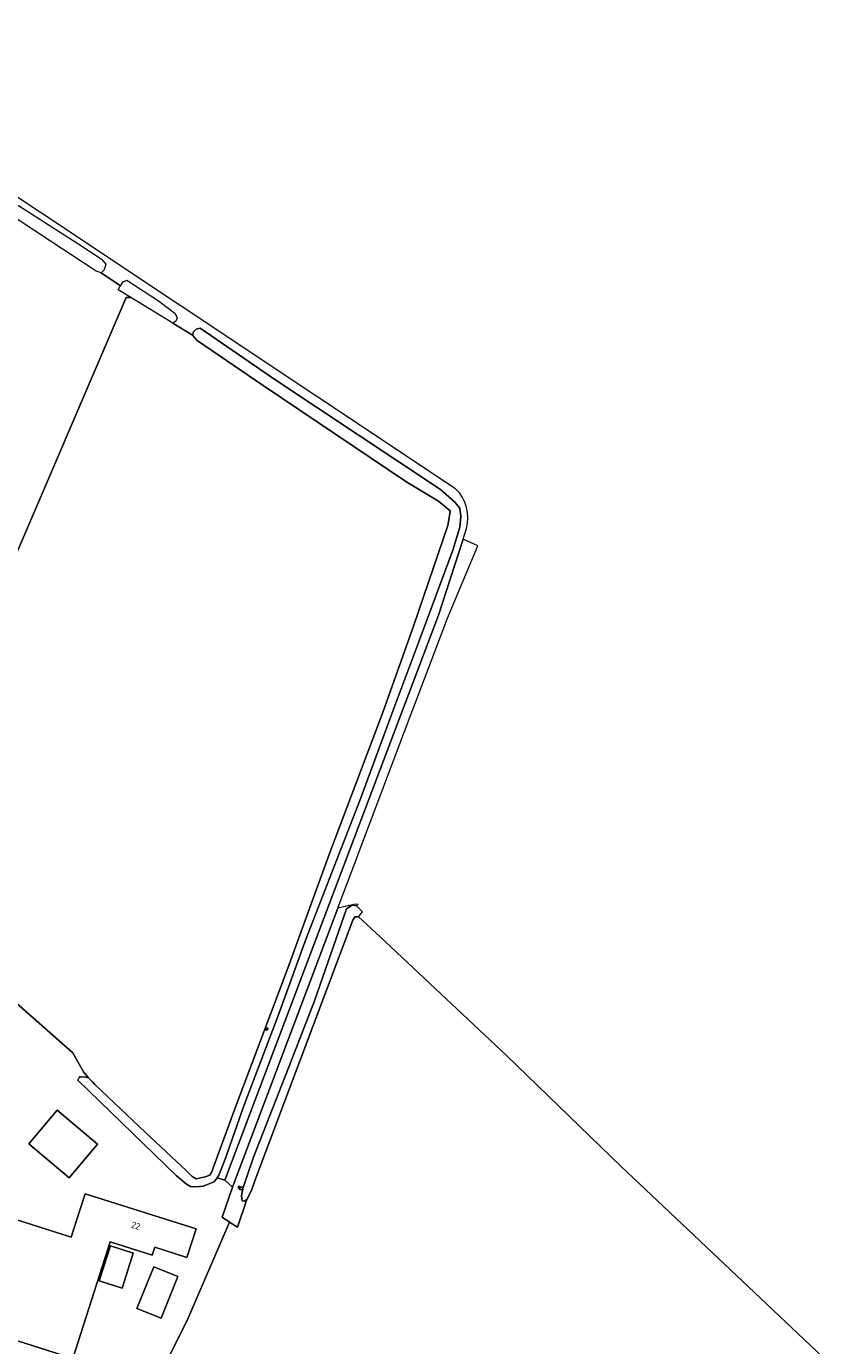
# Model space of a CAD drawing. Header units: metres. Extents: x 168032 to 180145, y 382923 to 399665.
# Tile 291 of 293: x 169519 to 169735, y 398176 to 398534. Entities that reach past the tile are written whole.
import ezdxf
from ezdxf.enums import TextEntityAlignment as Align

# ---------------------------------------------------------------- set-up
doc = ezdxf.new("R2010")
doc.units = ezdxf.units.M
doc.layers.get('0').update_dxf_attribs({"color": 8, "lineweight": 18})
for name, color, linetype, lineweight in [('B-WE-GR-BOOM-S', 8, 'Continuous', 18), ('B-WE-GR-BOUWLAND-GV', 8, 'Continuous', 18), ('B-WE-OG-BEBOUWING-GV', 8, 'Continuous', 18), ('B-WE-OG-BEBOUWING-T18', 8, 'Continuous', 18), ('B-WE-OG-TERREIN_ERF-GV', 8, 'Continuous', 18), ('B-WE-OG-WATER_GREPPEL-GV', 8, 'Continuous', 18), ('B-WE-OG-WEG-GV', 8, 'Continuous', 18), ('B-WE-RI-GWA_RIOOLPUT-S', 8, 'Continuous', 18), ('B-WE-RI-TERREINKAST-S', 8, 'Continuous', 18), ('B-WE-VH-VERHARDING_ASFALT-GV', 8, 'Continuous', 18)]:
    doc.layers.add(name, color=color, linetype=linetype, lineweight=lineweight)
doc.styles.add('NLCS-ISO', font='NLCS-ISO.ttf')
doc.styles.add('NLCS-ISO-M200-T18', font='NLCS-ISO.ttf', dxfattribs={"height": 0.36})

# ---------------------------------------------------------------- blocks, each defined once
blk = doc.blocks.new('SRI-TERREINKAST-SO')
at = {"color": 0, "linetype": 'ByBlock', "lineweight": 18}
for points in [[(-2, 2), (2, 2), (2, 1.68), (-2, 1.68)], [(-2, 1.52), (2, 1.52), (2, -2), (-2, -2)]]:
    blk.add_lwpolyline(points, close=True, dxfattribs=at)
at = {"color": 0, "linetype": 'ByBlock', "lineweight": 18, "style": 'NLCS-ISO'}
blk.add_text('rio', height=1.5, dxfattribs=at).set_placement((0, 0), align=Align.MIDDLE_CENTER)
blk = doc.blocks.new('SRI-PUT_INSPECTIEPUT_RIOOLPUT-SO')
at = {"color": 0, "linetype": 'ByBlock', "lineweight": 18}
blk.add_lwpolyline([(-1.1, -1.1), (1.1, -1.1), (1.1, 1.1), (-1.1, 1.1)], close=True, dxfattribs=at)
at = {"color": 0, "linetype": 'ByBlock', "lineweight": 18, "style": 'NLCS-ISO'}
blk.add_text('r', height=1.5, dxfattribs=at).set_placement((0, 0.3), align=Align.MIDDLE_CENTER)
blk = doc.blocks.new('SGR-BOOM_01-SO')
at = {"linetype": 'ByBlock', "lineweight": 18}
h = blk.add_hatch(color=0, dxfattribs=at)
h.dxf.hatch_style = 1
edge = h.paths.add_edge_path()
edge.add_arc((0, 0), 0.25, 0, 360)
at = {"color": 0, "linetype": 'ByBlock', "lineweight": 18}
for radius in [2, 0.25]:
    blk.add_circle((0, 0), radius, dxfattribs=at)

msp = doc.modelspace()

# ---------------------------------------------------------------- linework, layer by layer
at = {"layer": 'B-WE-GR-BOUWLAND-GV', "flags": 128}
for points in [[(169478.467, 398303.685), (169545.777, 398460.689), (169547.047, 398460.689), (169543.646, 398462.756), (169543.771, 398463.105), (169544.239, 398463.823), (169538.943, 398467.383), (169537.622, 398467.86), (169525.17, 398476.003), (169503.853, 398490.108)], [(169502.201, 398280.808), (169531.305, 398255.275), (169534.215, 398250.116), (169535.533, 398248.465), (169536.691, 398247.279), (169537.303, 398246.652), (169551.004, 398233.554), (169562.228, 398223.191), (169563.706, 398221.604), (169564.842, 398220.959), (169567.253, 398221.546), (169568.522, 398222.013), (169568.988, 398222.744), (169575.364, 398240.032), (169589.75, 398278.286), (169601.102, 398309.462), (169615.666, 398348.116), (169623.917, 398371.264), (169633.225, 398398.697), (169633.824, 398401.847), (169633.938, 398402.663), (169630.765, 398405.255), (169622.091, 398410.45), (169583.004, 398436.785), (169565.132, 398449.007), (169563.79, 398450.44), (169558.489, 398453.733), (169547.047, 398460.689), (169545.777, 398460.689), (169478.467, 398303.685)], [(169735.193, 398172.579), (169714.994, 398191.609), (169680.436, 398224.34), (169649.248, 398254.526), (169614.877, 398286.803), (169608.931, 398292.276), (169607.966, 398292.2), (169607.471, 398291.321), (169593.073, 398253.289), (169580.906, 398220.689), (169579.837, 398217.791), (169578.566, 398215.4), (169576.053, 398207.849), (169573.931, 398209.206), (169562.271, 398182.27), (169554.124, 398166.005)]]:
    msp.add_lwpolyline(points, dxfattribs=at)
at = {"layer": 'B-WE-OG-BEBOUWING-GV', "flags": 128}
for points in [[(169530.276, 398221.272), (169537.96, 398230.387), (169526.994, 398239.632), (169519.31, 398230.517)], [(169533.12, 398212.181), (169530.865, 398205.074), (169506.88, 398212.683), (169497.417, 398182.855), (169526.492, 398173.651), (169531.252, 398172.12), (169541.392, 398203.86), (169552.901, 398200.201), (169553.611, 398202.37), (169562.302, 398199.55), (169564.781, 398207.36), (169534.631, 398216.94)], [(169538.481, 398193.24), (169544.67, 398191.271), (169547.7, 398200.8), (169541.511, 398202.77)], [(169548.731, 398185.7), (169555.281, 398183.05), (169559.851, 398194.38), (169553.301, 398197.03)]]:
    msp.add_lwpolyline(points, close=True, dxfattribs=at)
at = {"layer": 'B-WE-OG-TERREIN_ERF-GV', "flags": 128}
msp.add_lwpolyline([(169554.124, 398166.005), (169562.271, 398182.27), (169573.931, 398209.206), (169571.857, 398210.533), (169574.731, 398218.751), (169572.661, 398220.57), (169570.514, 398221.291), (169569.701, 398220.128), (169566.687, 398219.026), (169564.713, 398218.764), (169563.285, 398218.92), (169562.201, 398219.561), (169559.388, 398221.857), (169532.603, 398247.787), (169533.133, 398248.692), (169533.392, 398248.724), (169534.777, 398248.673), (169535.533, 398248.465), (169534.215, 398250.116), (169531.305, 398255.275), (169502.201, 398280.808)], dxfattribs=at)
for points in [[(169526.994, 398239.632), (169537.96, 398230.387), (169530.276, 398221.272), (169519.31, 398230.517)], [(169534.631, 398216.94), (169564.781, 398207.36), (169562.302, 398199.55), (169553.611, 398202.37), (169552.901, 398200.201), (169541.392, 398203.86), (169531.252, 398172.12), (169526.492, 398173.651), (169497.417, 398182.855), (169506.88, 398212.683), (169530.865, 398205.074), (169533.12, 398212.181)], [(169541.511, 398202.77), (169547.7, 398200.8), (169544.67, 398191.271), (169538.481, 398193.24)], [(169553.301, 398197.03), (169559.851, 398194.38), (169555.281, 398183.05), (169548.731, 398185.7)]]:
    msp.add_lwpolyline(points, close=True, dxfattribs=at)
at = {"layer": 'B-WE-OG-WATER_GREPPEL-GV', "flags": 128}
for points in [[(169586.181, 398438.36), (169565.895, 398452.354), (169564.788, 398452.07), (169564.118, 398451.396), (169563.79, 398450.44), (169565.132, 398449.007), (169583.004, 398436.785), (169622.091, 398410.45), (169630.765, 398405.255), (169633.938, 398402.663), (169633.824, 398401.847), (169633.225, 398398.697), (169623.917, 398371.264), (169615.666, 398348.116), (169601.102, 398309.462), (169589.75, 398278.286), (169575.364, 398240.032), (169568.988, 398222.744), (169568.522, 398222.013), (169567.253, 398221.546), (169564.842, 398220.959), (169563.706, 398221.604), (169562.228, 398223.191), (169551.004, 398233.554), (169537.303, 398246.652), (169536.691, 398247.279), (169535.533, 398248.465), (169534.777, 398248.673), (169533.392, 398248.724), (169533.133, 398248.692), (169532.603, 398247.787), (169559.388, 398221.857), (169562.201, 398219.561), (169563.285, 398218.92), (169564.713, 398218.764), (169566.687, 398219.026), (169569.701, 398220.128), (169570.514, 398221.291), (169571.024, 398222.019), (169572.731, 398226.328), (169577.821, 398240.847), (169587.037, 398265.091), (169594.753, 398286.358), (169609.32, 398323.916), (169618.651, 398349.2), (169625.179, 398366.608), (169634.588, 398391.959), (169636.563, 398398.253), (169636.83, 398401.117), (169636.532, 398403.352), (169635.114, 398405.151), (169631.274, 398408.511)], [(169610.084, 398293.616), (169608.407, 398295.191), (169607.216, 398295.389), (169605.708, 398294.446), (169597.004, 398269.374), (169590.712, 398253.227), (169580.382, 398226.864), (169577.498, 398218.345), (169577.156, 398216.332), (169577.377, 398214.978), (169577.889, 398214.94), (169578.566, 398215.4), (169579.837, 398217.791), (169580.906, 398220.689), (169593.073, 398253.289), (169607.471, 398291.321), (169607.966, 398292.2), (169608.931, 398292.276)]]:
    msp.add_lwpolyline(points, close=True, dxfattribs=at)
at = {"layer": 'B-WE-OG-WEG-GV', "flags": 128}
for points in [[(169635.392, 398408.628), (169447.006, 398534.05), (169444.603, 398534.431), (169444.13, 398534.398), (169442.274, 398533.983), (169440.967, 398532.635)], [(169509.595, 398490.031), (169532.614, 398475.358), (169539.026, 398471.177), (169540.213, 398469.742), (169539.779, 398468.226), (169538.943, 398467.383), (169544.239, 398463.823), (169544.993, 398464.978), (169546.004, 398465.371), (169554.592, 398459.827), (169559.147, 398456.366), (169559.674, 398455.093), (169559.301, 398454.243), (169558.489, 398453.733), (169563.79, 398450.44), (169564.118, 398451.396), (169564.788, 398452.07), (169565.895, 398452.354), (169586.181, 398438.36), (169631.274, 398408.511), (169635.114, 398405.151), (169636.532, 398403.352), (169636.83, 398401.117), (169636.563, 398398.253), (169634.588, 398391.959), (169625.179, 398366.608), (169618.651, 398349.2), (169609.32, 398323.916), (169594.753, 398286.358), (169587.037, 398265.091), (169577.821, 398240.847), (169572.731, 398226.328), (169571.024, 398222.019), (169570.514, 398221.291), (169572.661, 398220.57), (169630.701, 398374.32), (169637.413, 398394.995), (169638.33, 398397.82)]]:
    msp.add_lwpolyline(points, dxfattribs=at)
at = {"layer": 'B-WE-OG-WEG-GV'}
msp.add_lwpolyline([(169638.33, 398397.82, 0.2792282), (169635.392, 398408.628)], format="xyb", dxfattribs=at)
at = {"layer": 'B-WE-OG-WEG-GV', "flags": 128}
msp.add_lwpolyline([(169578.566, 398215.4), (169577.889, 398214.94), (169577.377, 398214.978), (169577.156, 398216.332), (169577.498, 398218.345), (169580.382, 398226.864), (169590.712, 398253.227), (169597.004, 398269.374), (169605.708, 398294.446), (169607.216, 398295.389), (169608.407, 398295.191), (169608.911, 398295.656), (169607.66, 398295.636), (169603.377, 398294.617), (169574.731, 398218.751), (169571.857, 398210.533), (169573.931, 398209.206), (169576.053, 398207.849)], close=True, dxfattribs=at)
at = {"layer": 'B-WE-VH-VERHARDING_ASFALT-GV', "flags": 128}
msp.add_lwpolyline([(169641.411, 398393.18), (169637.413, 398394.995), (169630.701, 398374.32), (169572.661, 398220.57), (169574.731, 398218.751), (169603.377, 398294.617), (169604.278, 398297.002), (169608.614, 398308.484), (169608.655, 398308.592), (169623.056, 398346.733), (169628.344, 398360.738), (169633.152, 398373.47)], close=True, dxfattribs=at)

# ---------------------------------------------------------------- block references
at = {"layer": 'B-WE-GR-BOOM-S', "xscale": 0.2, "yscale": 0.2, "zscale": 0.2}
msp.add_blockref('SGR-BOOM_01-SO', (169583.958, 398261.749), dxfattribs=at)
at = {"layer": 'B-WE-RI-GWA_RIOOLPUT-S', "xscale": 0.2, "yscale": 0.2, "zscale": 0.2}
msp.add_blockref('SRI-PUT_INSPECTIEPUT_RIOOLPUT-SO', (169576.453, 398218.66), dxfattribs=at)
at = {"layer": 'B-WE-RI-TERREINKAST-S', "xscale": 0.2, "yscale": 0.2, "zscale": 0.2}
msp.add_blockref('SRI-TERREINKAST-SO', (169577.097, 398218.417), dxfattribs=at)

# ---------------------------------------------------------------- texts
at = {"layer": 'B-WE-OG-BEBOUWING-T18', "style": 'NLCS-ISO-M200-T18'}
msp.add_text('22', height=1.8, rotation=342.4, dxfattribs=at).set_placement((169548.408, 398208.234), align=Align.MIDDLE)

doc.saveas('drawing.dxf')
